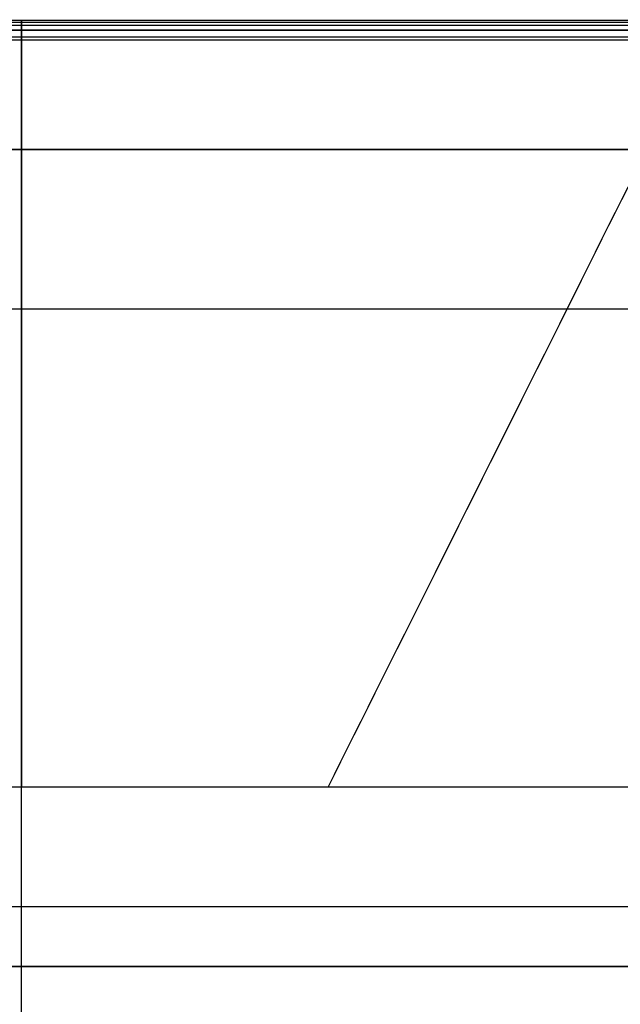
# Model space of a CAD drawing. Header units: millimetres. Extents: x -365 to 365, y 0 to 720.
# Tile 616 of 656: x 0 to 150, y 472 to 720. Entities that reach past the tile are written whole.
import ezdxf

# ---------------------------------------------------------------- set-up
doc = ezdxf.new("R2010")
doc.units = ezdxf.units.MM
doc.header["$MEASUREMENT"] = 0
doc.layers.add('IGES LEVEL 32', color=7, linetype='Continuous')
doc.layers.add('IGES LEVEL 44', color=7, linetype='Continuous')

msp = doc.modelspace()

# ---------------------------------------------------------------- linework, layer by layer
at = {"layer": 'IGES LEVEL 32'}
for points in [[(-332.5, 687, -315), (0, 687, -315), (332.5, 687, -315)], [(332.5, 687, -333), (0, 687, -333), (-332.5, 687, -333)]]:
    msp.add_open_spline(points, degree=2, dxfattribs=at)
at = {"layer": 'IGES LEVEL 32', "color": 255}
for points in [[(-332.5, 687, -333), (0, 687, -333), (332.5, 687, -333)], [(332.5, 687, -315), (0, 687, -315), (-332.5, 687, -315)], [(-332.5, 687, -324), (0, 687, -324), (332.5, 687, -324)], [(-332.5, 687, -315), (0, 687, -315), (332.5, 687, -315)], [(332.5, 687, -333), (0, 687, -333), (-332.5, 687, -333)], [(0, 687, -315), (0, 687, -324), (0, 687, -333)], [(0, 277, -315), (0, 482, -315), (0, 687, -315)], [(0, 277, -333), (0, 482, -333), (0, 687, -333)], [(332.5, 482, -315), (0, 482, -315), (-332.5, 482, -315)], [(-332.5, 482, -333), (0, 482, -333), (332.5, 482, -333)]]:
    msp.add_open_spline(points, degree=2, dxfattribs=at)
at = {"layer": 'IGES LEVEL 44', "color": 253, "extrusion": (1, 0, 0)}
for start, end in [(270, 90), (180, 270)]:
    msp.add_arc((717, -338), 2.5, start, end, dxfattribs=at)
at = {"layer": 'IGES LEVEL 44', "color": 253}
for points, degree in [([(346.45, 719.45, -338.49), (0, 719.45, -338.49), (-346.45, 719.45, -338.49)], 2), ([(345.93, 718.93, -336.41), (0, 718.93, -336.41), (-345.93, 718.93, -336.41)], 2), ([(345.18, 718.18, -340.2), (0, 718.18, -340.2), (-345.18, 718.18, -340.2)], 2), ([(-344, 717, -340.5), (0, 717, -340.5), (344, 717, -340.5)], 2), ([(344, 717, -340.5), (0, 717, -340.5), (-344, 717, -340.5)], 2), ([(-342, 717, -318), (-171, 717, -318), (0, 717, -318)], 2), ([(-342, 717, -335.5), (0, 717, -335.5), (342, 717, -335.5)], 2), ([(342, 717, -318), (0, 717, -318), (-342, 717, -318)], 2), ([(-342, 717, -326.75), (0, 717, -326.75), (342, 717, -326.75)], 2), ([(-342, 717, -335.5), (0, 717, -335.5), (342, 717, -335.5)], 2), ([(0, 717, -318), (0, 717, -251.33), (0, 593.67, -223), (0, 527, -223)], 3), ([(0, 527, -223), (0, 593.67, -223), (0, 717, -251.33), (0, 717, -318)], 3), ([(0, 717, -318), (171, 717, -318), (342, 717, -318)], 2), ([(0, 717, -335.5), (0, 717, -326.75), (0, 717, -318)], 2), ([(77, 527, -223), (110.33, 593.67, -223), (172, 717, -251.33), (172, 717, -318)], 3), ([(342.23, 715.23, -339.77), (0, 715.23, -339.77), (-342.23, 715.23, -339.77)], 2), ([(341.5, 714.5, -338), (0, 714.5, -338), (-341.5, 714.5, -338)], 2), ([(341.5, 714.5, -338), (0, 714.5, -338), (-341.5, 714.5, -338)], 2), ([(0, 279.5, -338), (0, 497, -338), (0, 714.5, -338)], 2), ([(-251.56, 647, -245.5), (-125.78, 647, -245.5), (0, 647, -245.5)], 2), ([(0, 647, -245.5), (125.78, 647, -245.5), (251.56, 647, -245.5)], 2), ([(154, 527, -223), (0, 527, -223), (-154, 527, -223)], 2), ([(0, 527, -223), (-77, 527, -223), (-154, 527, -223)], 2), ([(0, 467, -223), (0, 497, -223), (0, 527, -223)], 2), ([(154, 527, -223), (77, 527, -223), (0, 527, -223)], 2), ([(-341.5, 497, -338), (0, 497, -338), (341.5, 497, -338)], 2), ([(-154, 497, -223), (0, 497, -223), (154, 497, -223)], 2)]:
    msp.add_open_spline(points, degree=degree, dxfattribs=at)
at = {"layer": 'IGES LEVEL 44'}
for points, degree in [([(344, 717, -340.5), (0, 717, -340.5), (-344, 717, -340.5)], 2), ([(0, 717, -318), (-171, 717, -318), (-342, 717, -318)], 2), ([(-342, 717, -335.5), (0, 717, -335.5), (342, 717, -335.5)], 2), ([(0, 527, -223), (0, 593.67, -223), (0, 717, -251.33), (0, 717, -318)], 3), ([(342, 717, -318), (171, 717, -318), (0, 717, -318)], 2), ([(341.5, 714.5, -338), (0, 714.5, -338), (-341.5, 714.5, -338)], 2), ([(0, 527, -223), (-77, 527, -223), (-154, 527, -223)], 2), ([(154, 527, -223), (77, 527, -223), (0, 527, -223)], 2)]:
    msp.add_open_spline(points, degree=degree, dxfattribs=at)

doc.saveas('drawing.dxf')
